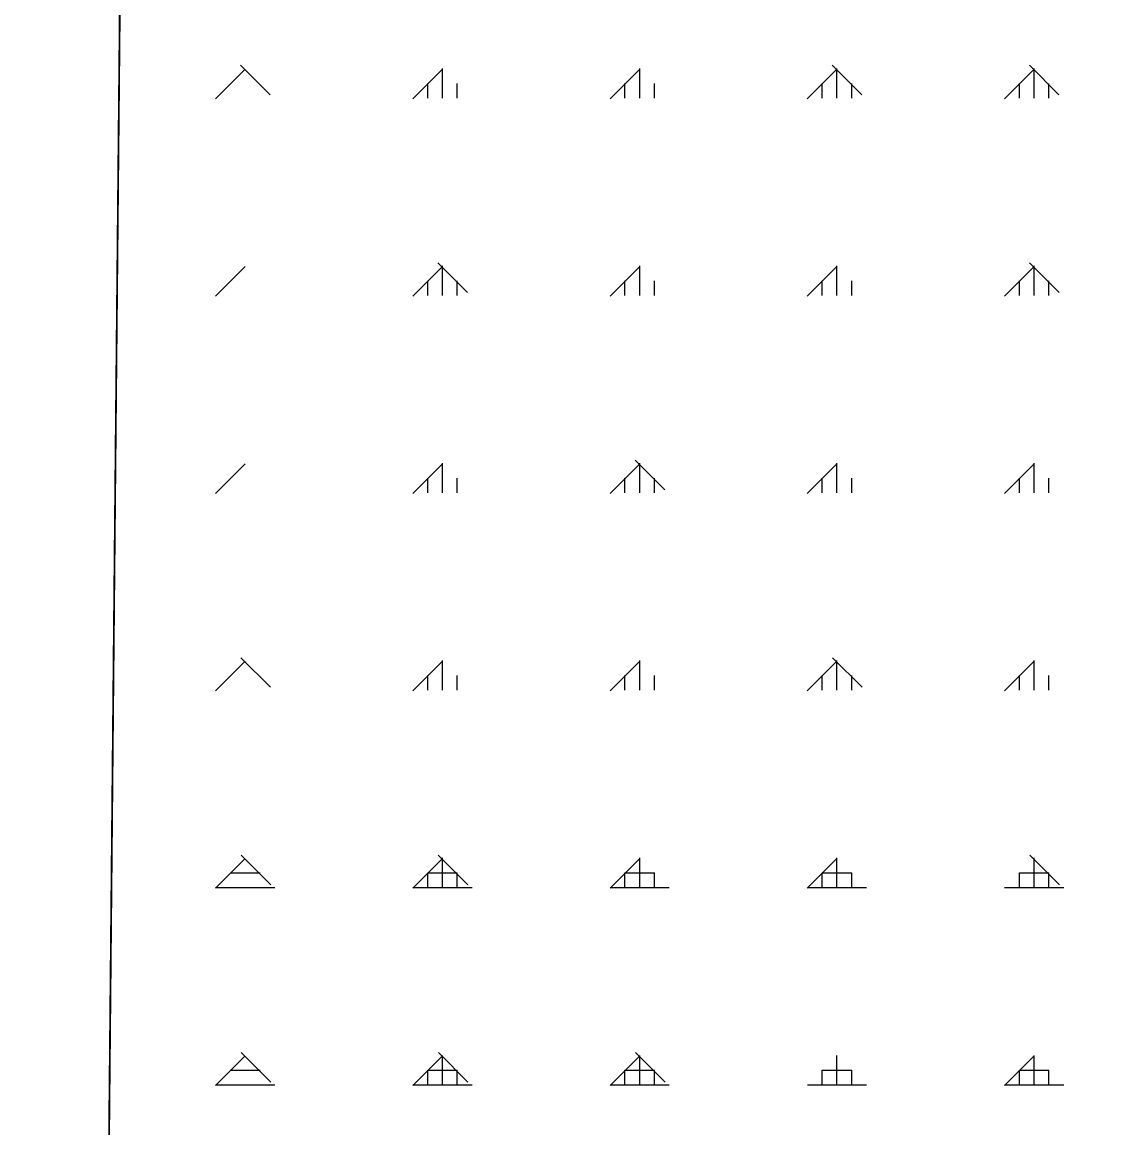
# Model space of a CAD drawing. Extents: x 427903 to 430077, y 4477233 to 4480385.
# Drawn here: x 427902.6 to 428179.9, y 4479570.9 to 4479851.1 of the extents above; entities that cross this region are included whole.
import ezdxf

# ---------------------------------------------------------------- set-up
doc = ezdxf.new("R2010")
doc.units = 0
for name, color, linetype in [('PL_AYA_ORMAN', 7, 'Continuous'), ('rezerv yapı alan', 7, 'Continuous'), ('SıNıR', 7, 'Continuous'), ('TR_ORMAN', 7, 'Continuous')]:
    doc.layers.add(name, color=color, linetype=linetype)

msp = doc.modelspace()

# ---------------------------------------------------------------- linework, layer by layer
at = {"layer": 'PL_AYA_ORMAN'}
msp.add_lwpolyline([(427928.55, 4479980.19), (427923.1, 4479407.43)], dxfattribs=at)
at = {"layer": 'rezerv yapı alan'}
msp.add_lwpolyline([(430040.04, 4478910.67), (430050.52, 4480009.82), (427929.02, 4480028.95), (427921.98, 4479290.57)], dxfattribs=at)
at = {"layer": 'SıNıR'}
msp.add_line((427902.58, 4477253.75), (427929.02, 4480028.95), dxfattribs=at)
at = {"layer": 'TR_ORMAN'}
for p, q in [((427951.63, 4479831.64), (427959.13, 4479839.14)), ((427965.46, 4479832.63), (427957.96, 4479840.13)), ((428001.63, 4479831.65), (428009.13, 4479839.15)), ((428009.14, 4479831.81), (428009.14, 4479839.31)), ((428051.63, 4479831.66), (428059.13, 4479839.16)), ((428059.14, 4479831.81), (428059.14, 4479839.31)), ((428101.63, 4479831.67), (428109.13, 4479839.16)), ((428115.44, 4479832.63), (428107.94, 4479840.13)), ((428109.14, 4479831.81), (428109.14, 4479839.31)), ((428109.14, 4479831.81), (428109.14, 4479839.31)), ((428151.63, 4479831.67), (428159.13, 4479839.17)), ((428165.43, 4479832.63), (428157.93, 4479840.13)), ((428159.14, 4479831.81), (428159.14, 4479839.31)), ((428159.14, 4479831.81), (428159.14, 4479839.31)), ((428005.39, 4479831.81), (428005.39, 4479835.56)), ((428012.89, 4479831.81), (428012.89, 4479835.56)), ((428055.39, 4479831.81), (428055.39, 4479835.56)), ((428062.89, 4479831.81), (428062.89, 4479835.56)), ((428105.39, 4479831.81), (428105.39, 4479835.56)), ((428105.39, 4479831.81), (428105.39, 4479835.56)), ((428112.89, 4479831.81), (428112.89, 4479835.56)), ((428155.39, 4479831.81), (428155.39, 4479835.56)), ((428155.39, 4479831.81), (428155.39, 4479835.56)), ((428162.89, 4479831.81), (428162.89, 4479835.56)), ((428162.89, 4479831.81), (428162.89, 4479835.56)), ((427951.63, 4479781.65), (427959.13, 4479789.15)), ((428001.63, 4479781.66), (428009.13, 4479789.16)), ((428015.48, 4479782.61), (428007.99, 4479790.11)), ((428009.14, 4479781.81), (428009.14, 4479789.31)), ((428051.63, 4479781.67), (428059.13, 4479789.16)), ((428059.14, 4479781.81), (428059.14, 4479789.31)), ((428101.63, 4479781.67), (428109.13, 4479789.17)), ((428109.14, 4479781.81), (428109.14, 4479789.31)), ((428109.14, 4479781.81), (428109.14, 4479789.31)), ((428151.63, 4479781.68), (428159.13, 4479789.18)), ((428165.46, 4479782.61), (428157.96, 4479790.11)), ((428159.14, 4479781.81), (428159.14, 4479789.31)), ((428159.14, 4479781.81), (428159.14, 4479789.31)), ((428005.39, 4479781.81), (428005.39, 4479785.56)), ((428012.89, 4479781.81), (428012.89, 4479785.56)), ((428055.39, 4479781.81), (428055.39, 4479785.56)), ((428062.89, 4479781.81), (428062.89, 4479785.56)), ((428105.39, 4479781.81), (428105.39, 4479785.56)), ((428105.39, 4479781.81), (428105.39, 4479785.56)), ((428112.89, 4479781.81), (428112.89, 4479785.56)), ((428155.39, 4479781.81), (428155.39, 4479785.56)), ((428155.39, 4479781.81), (428155.39, 4479785.56)), ((428162.89, 4479781.81), (428162.89, 4479785.56)), ((428162.89, 4479781.81), (428162.89, 4479785.56)), ((427951.63, 4479731.66), (427959.13, 4479739.16)), ((428001.63, 4479731.67), (428009.13, 4479739.16)), ((428009.14, 4479731.81), (428009.14, 4479739.31)), ((428051.63, 4479731.67), (428059.13, 4479739.17)), ((428065.51, 4479732.59), (428058.01, 4479740.08)), ((428059.14, 4479731.81), (428059.14, 4479739.31)), ((428101.63, 4479731.68), (428109.13, 4479739.18)), ((428109.14, 4479731.81), (428109.14, 4479739.31)), ((428109.14, 4479731.81), (428109.14, 4479739.31)), ((428151.63, 4479731.69), (428159.13, 4479739.19)), ((428159.14, 4479731.81), (428159.14, 4479739.31)), ((428159.14, 4479731.81), (428159.14, 4479739.31)), ((428005.39, 4479731.81), (428005.39, 4479735.56)), ((428012.89, 4479731.81), (428012.89, 4479735.56)), ((428055.39, 4479731.81), (428055.39, 4479735.56)), ((428062.89, 4479731.81), (428062.89, 4479735.56)), ((428105.39, 4479731.81), (428105.39, 4479735.56)), ((428105.39, 4479731.81), (428105.39, 4479735.56)), ((428112.89, 4479731.81), (428112.89, 4479735.56)), ((428155.39, 4479731.81), (428155.39, 4479735.56)), ((428155.39, 4479731.81), (428155.39, 4479735.56)), ((428162.89, 4479731.81), (428162.89, 4479735.56)), ((428162.89, 4479731.81), (428162.89, 4479735.56)), ((427965.56, 4479682.56), (427958.06, 4479690.06)), ((428115.53, 4479682.56), (428108.03, 4479690.06)), ((427951.63, 4479681.67), (427959.13, 4479689.17)), ((428001.63, 4479681.67), (428009.13, 4479689.17)), ((428009.14, 4479681.81), (428009.14, 4479689.31)), ((428051.63, 4479681.68), (428059.13, 4479689.18)), ((428059.14, 4479681.81), (428059.14, 4479689.31)), ((428101.63, 4479681.69), (428109.13, 4479689.19)), ((428109.14, 4479681.81), (428109.14, 4479689.31)), ((428109.14, 4479681.81), (428109.14, 4479689.31)), ((428151.63, 4479681.69), (428159.13, 4479689.19)), ((428159.14, 4479681.81), (428159.14, 4479689.31)), ((428159.14, 4479681.81), (428159.14, 4479689.31)), ((428005.39, 4479681.81), (428005.39, 4479685.56)), ((428012.89, 4479681.81), (428012.89, 4479685.56)), ((428055.39, 4479681.81), (428055.39, 4479685.56)), ((428062.89, 4479681.81), (428062.89, 4479685.56)), ((428105.39, 4479681.81), (428105.39, 4479685.56)), ((428105.39, 4479681.81), (428105.39, 4479685.56)), ((428112.89, 4479681.81), (428112.89, 4479685.56)), ((428155.39, 4479681.81), (428155.39, 4479685.56)), ((428155.39, 4479681.81), (428155.39, 4479685.56)), ((428162.89, 4479681.81), (428162.89, 4479685.56)), ((428162.89, 4479681.81), (428162.89, 4479685.56)), ((427965.59, 4479632.54), (427958.09, 4479640.04)), ((428015.58, 4479632.54), (428008.08, 4479640.04)), ((428165.56, 4479632.54), (428158.06, 4479640.04)), ((427951.63, 4479631.67), (427959.13, 4479639.17)), ((428001.63, 4479631.68), (428009.13, 4479639.18)), ((428009.14, 4479631.81), (428009.14, 4479639.31)), ((428051.63, 4479631.69), (428059.13, 4479639.19)), ((428059.14, 4479631.81), (428059.14, 4479639.31)), ((428101.63, 4479631.7), (428109.13, 4479639.19)), ((428109.14, 4479631.81), (428109.14, 4479639.31)), ((428109.14, 4479631.81), (428109.14, 4479639.31)), ((428159.14, 4479631.81), (428159.14, 4479639.31)), ((428159.14, 4479631.81), (428159.14, 4479639.31)), ((427955.39, 4479635.56), (427962.89, 4479635.56)), ((428005.39, 4479631.81), (428005.39, 4479635.56)), ((428005.39, 4479635.56), (428012.89, 4479635.56)), ((428012.89, 4479631.81), (428012.89, 4479635.56)), ((428055.39, 4479635.56), (428062.89, 4479635.56)), ((428055.39, 4479631.81), (428055.39, 4479635.56)), ((428062.89, 4479631.81), (428062.89, 4479635.56)), ((428105.39, 4479631.81), (428105.39, 4479635.56)), ((428105.39, 4479631.81), (428105.39, 4479635.56)), ((428105.39, 4479635.56), (428112.89, 4479635.56)), ((428112.89, 4479631.81), (428112.89, 4479635.56)), ((428155.39, 4479631.81), (428155.39, 4479635.56)), ((428155.39, 4479631.81), (428155.39, 4479635.56)), ((428155.39, 4479635.56), (428162.89, 4479635.56)), ((428162.89, 4479631.81), (428162.89, 4479635.56)), ((428162.89, 4479631.81), (428162.89, 4479635.56)), ((427951.64, 4479631.81), (427966.64, 4479631.81)), ((428001.64, 4479631.81), (428016.64, 4479631.81)), ((428051.64, 4479631.81), (428066.64, 4479631.81)), ((428101.64, 4479631.81), (428116.64, 4479631.81)), ((428151.64, 4479631.81), (428166.64, 4479631.81)), ((427951.63, 4479581.68), (427959.13, 4479589.18)), ((427965.62, 4479582.51), (427958.12, 4479590.01)), ((428001.63, 4479581.69), (428009.13, 4479589.19)), ((428015.61, 4479582.51), (428008.11, 4479590.01)), ((428009.14, 4479581.81), (428009.14, 4479589.31)), ((428051.63, 4479581.7), (428059.13, 4479589.19)), ((428065.6, 4479582.51), (428058.11, 4479590.01)), ((428059.14, 4479581.81), (428059.14, 4479589.31)), ((428109.14, 4479581.81), (428109.14, 4479589.31)), ((428109.14, 4479581.81), (428109.14, 4479589.31)), ((428151.63, 4479581.71), (428159.13, 4479589.21)), ((428159.14, 4479581.81), (428159.14, 4479589.31)), ((428159.14, 4479581.81), (428159.14, 4479589.31)), ((427955.39, 4479585.56), (427962.89, 4479585.56)), ((428005.39, 4479581.81), (428005.39, 4479585.56)), ((428005.39, 4479585.56), (428012.89, 4479585.56)), ((428012.89, 4479581.81), (428012.89, 4479585.56)), ((428055.39, 4479585.56), (428062.89, 4479585.56)), ((428055.39, 4479581.81), (428055.39, 4479585.56)), ((428062.89, 4479581.81), (428062.89, 4479585.56)), ((428105.39, 4479581.81), (428105.39, 4479585.56)), ((428105.39, 4479581.81), (428105.39, 4479585.56)), ((428105.39, 4479585.56), (428112.89, 4479585.56)), ((428112.89, 4479581.81), (428112.89, 4479585.56)), ((428155.39, 4479581.81), (428155.39, 4479585.56)), ((428155.39, 4479581.81), (428155.39, 4479585.56)), ((428155.39, 4479585.56), (428162.89, 4479585.56)), ((428162.89, 4479581.81), (428162.89, 4479585.56)), ((428162.89, 4479581.81), (428162.89, 4479585.56)), ((427951.64, 4479581.81), (427966.64, 4479581.81)), ((428001.64, 4479581.81), (428016.64, 4479581.81)), ((428051.64, 4479581.81), (428066.64, 4479581.81)), ((428101.64, 4479581.81), (428116.64, 4479581.81)), ((428151.64, 4479581.81), (428166.64, 4479581.81))]:
    msp.add_line(p, q, dxfattribs=at)

doc.saveas('drawing.dxf')
